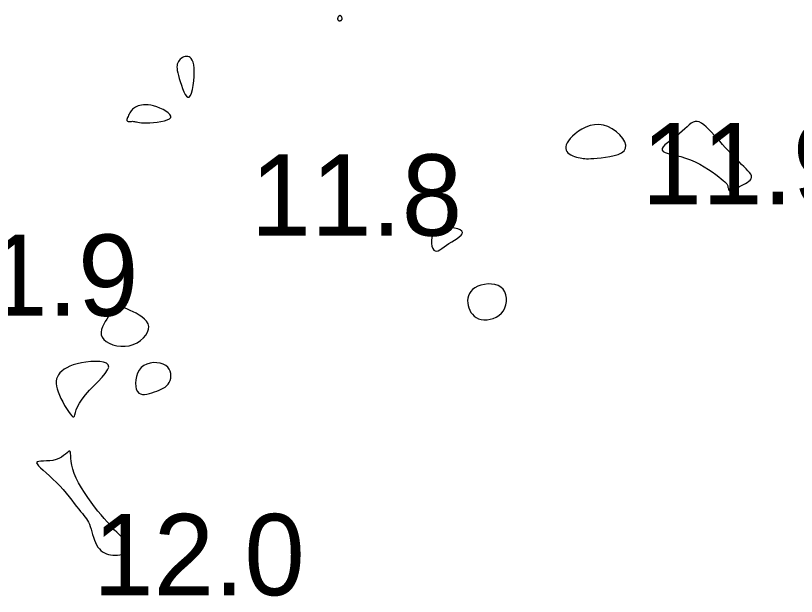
# Model space of a CAD drawing. Extents: x 3040093 to 3056816, y 408076 to 509144.
# Drawn here: x 3043741.41 to 3043789.43, y 438321.8 to 438357.53 of the extents above; entities that cross this region are included whole.
import ezdxf

# ---------------------------------------------------------------- set-up
doc = ezdxf.new("R2010")
doc.units = 0
doc.layers.add('V-CHAN-CONT-EL12-1112', color=7, linetype='Continuous')
doc.layers.add('V-TOPO-SOUN-0810', color=7, linetype='Continuous')

msp = doc.modelspace()

# ---------------------------------------------------------------- linework, layer by layer
at = {"layer": 'V-CHAN-CONT-EL12-1112'}
for points in [[(3043761.294, 438357.216), (3043761.319, 438357.211), (3043761.346, 438357.21), (3043761.373, 438357.213), (3043761.399, 438357.218), (3043761.424, 438357.227), (3043761.446, 438357.24), (3043761.463, 438357.256), (3043761.476, 438357.276), (3043761.485, 438357.298), (3043761.488, 438357.323), (3043761.488, 438357.349), (3043761.485, 438357.375), (3043761.479, 438357.401), (3043761.47, 438357.426), (3043761.459, 438357.449), (3043761.446, 438357.469), (3043761.432, 438357.487), (3043761.417, 438357.502), (3043761.401, 438357.513), (3043761.384, 438357.521), (3043761.366, 438357.525), (3043761.348, 438357.525), (3043761.33, 438357.521), (3043761.312, 438357.512), (3043761.295, 438357.499), (3043761.278, 438357.482), (3043761.263, 438357.463), (3043761.249, 438357.442), (3043761.237, 438357.419), (3043761.227, 438357.395), (3043761.219, 438357.371), (3043761.214, 438357.347), (3043761.213, 438357.325), (3043761.214, 438357.303), (3043761.219, 438357.283), (3043761.226, 438357.264), (3043761.238, 438357.248), (3043761.253, 438357.234), (3043761.272, 438357.223)], [(3043752.161, 438352.602), (3043752.225, 438352.763), (3043752.281, 438352.978), (3043752.328, 438353.23), (3043752.363, 438353.504), (3043752.385, 438353.784), (3043752.394, 438354.053), (3043752.387, 438354.295), (3043752.365, 438354.499), (3043752.328, 438354.662), (3043752.278, 438354.791), (3043752.218, 438354.887), (3043752.15, 438354.954), (3043752.075, 438354.997), (3043751.996, 438355.017), (3043751.915, 438355.02), (3043751.833, 438355.007), (3043751.753, 438354.981), (3043751.676, 438354.943), (3043751.603, 438354.895), (3043751.536, 438354.838), (3043751.476, 438354.773), (3043751.426, 438354.702), (3043751.385, 438354.626), (3043751.356, 438354.546), (3043751.339, 438354.46), (3043751.334, 438354.366), (3043751.34, 438354.259), (3043751.357, 438354.139), (3043751.386, 438354.002), (3043751.426, 438353.844), (3043751.476, 438353.665), (3043751.537, 438353.463), (3043751.606, 438353.25), (3043751.682, 438353.039), (3043751.763, 438352.845), (3043751.846, 438352.682), (3043751.929, 438352.562), (3043752.011, 438352.501), (3043752.089, 438352.511)], [(3043749.661, 438350.933), (3043749.887, 438350.948), (3043750.121, 438350.974), (3043750.351, 438351.009), (3043750.562, 438351.055), (3043750.741, 438351.111), (3043750.874, 438351.178), (3043750.949, 438351.257), (3043750.956, 438351.346), (3043750.901, 438351.444), (3043750.796, 438351.545), (3043750.652, 438351.646), (3043750.479, 438351.743), (3043750.289, 438351.832), (3043750.093, 438351.909), (3043749.901, 438351.97), (3043749.722, 438352.011), (3043749.558, 438352.035), (3043749.409, 438352.044), (3043749.274, 438352.039), (3043749.151, 438352.023), (3043749.041, 438351.998), (3043748.944, 438351.967), (3043748.857, 438351.932), (3043748.782, 438351.894), (3043748.715, 438351.853), (3043748.657, 438351.81), (3043748.606, 438351.764), (3043748.559, 438351.713), (3043748.517, 438351.659), (3043748.476, 438351.601), (3043748.437, 438351.537), (3043748.398, 438351.469), (3043748.361, 438351.397), (3043748.326, 438351.326), (3043748.297, 438351.256), (3043748.275, 438351.191), (3043748.261, 438351.132), (3043748.258, 438351.083), (3043748.268, 438351.046), (3043748.291, 438351.022), (3043748.326, 438351.009), (3043748.371, 438351.005), (3043748.424, 438351.007), (3043748.483, 438351.012), (3043748.544, 438351.018), (3043748.607, 438351.022), (3043748.669, 438351.021), (3043748.728, 438351.014), (3043748.789, 438351.001), (3043748.856, 438350.985), (3043748.935, 438350.968), (3043749.029, 438350.951), (3043749.145, 438350.937), (3043749.286, 438350.928), (3043749.457, 438350.926)], [(3043781.235, 438349.175), (3043781.364, 438349.108), (3043781.546, 438349.047), (3043781.772, 438348.987), (3043782.03, 438348.922), (3043782.312, 438348.85), (3043782.608, 438348.763), (3043782.908, 438348.658), (3043783.203, 438348.53), (3043783.488, 438348.386), (3043783.76, 438348.229), (3043784.017, 438348.067), (3043784.253, 438347.905), (3043784.466, 438347.75), (3043784.652, 438347.606), (3043784.808, 438347.481), (3043784.931, 438347.378), (3043785.025, 438347.296), (3043785.093, 438347.23), (3043785.141, 438347.177), (3043785.173, 438347.133), (3043785.192, 438347.095), (3043785.204, 438347.059), (3043785.212, 438347.02), (3043785.221, 438346.976), (3043785.231, 438346.93), (3043785.244, 438346.882), (3043785.26, 438346.837), (3043785.279, 438346.796), (3043785.303, 438346.762), (3043785.333, 438346.738), (3043785.368, 438346.725), (3043785.41, 438346.727), (3043785.459, 438346.742), (3043785.516, 438346.768), (3043785.581, 438346.803), (3043785.655, 438346.847), (3043785.739, 438346.897), (3043785.833, 438346.952), (3043785.938, 438347.009), (3043786.052, 438347.069), (3043786.172, 438347.13), (3043786.292, 438347.194), (3043786.404, 438347.261), (3043786.504, 438347.332), (3043786.585, 438347.407), (3043786.642, 438347.487), (3043786.668, 438347.573), (3043786.659, 438347.664), (3043786.617, 438347.763), (3043786.547, 438347.868), (3043786.452, 438347.982), (3043786.335, 438348.104), (3043786.202, 438348.235), (3043786.056, 438348.376), (3043785.9, 438348.527), (3043785.738, 438348.689), (3043785.572, 438348.86), (3043785.403, 438349.039), (3043785.231, 438349.223), (3043785.058, 438349.412), (3043784.885, 438349.603), (3043784.712, 438349.795), (3043784.54, 438349.986), (3043784.372, 438350.175), (3043784.206, 438350.356), (3043784.045, 438350.525), (3043783.888, 438350.677), (3043783.736, 438350.807), (3043783.591, 438350.911), (3043783.451, 438350.983), (3043783.319, 438351.019), (3043783.194, 438351.014), (3043783.074, 438350.974), (3043782.954, 438350.903), (3043782.832, 438350.807), (3043782.703, 438350.689), (3043782.565, 438350.557), (3043782.413, 438350.414), (3043782.245, 438350.267), (3043782.06, 438350.119), (3043781.865, 438349.973), (3043781.674, 438349.831), (3043781.498, 438349.696), (3043781.347, 438349.568), (3043781.234, 438349.45), (3043781.171, 438349.344), (3043781.169, 438349.252)], [(3043775.379, 438349.082), (3043775.463, 438349.014), (3043775.562, 438348.954), (3043775.67, 438348.904), (3043775.784, 438348.861), (3043775.9, 438348.825), (3043776.014, 438348.795), (3043776.123, 438348.771), (3043776.224, 438348.752), (3043776.321, 438348.738), (3043776.42, 438348.729), (3043776.529, 438348.725), (3043776.653, 438348.725), (3043776.797, 438348.731), (3043776.969, 438348.742), (3043777.175, 438348.758), (3043777.416, 438348.78), (3043777.682, 438348.81), (3043777.956, 438348.852), (3043778.224, 438348.91), (3043778.471, 438348.986), (3043778.68, 438349.085), (3043778.837, 438349.21), (3043778.926, 438349.363), (3043778.936, 438349.547), (3043778.874, 438349.753), (3043778.75, 438349.968), (3043778.573, 438350.181), (3043778.356, 438350.382), (3043778.107, 438350.557), (3043777.838, 438350.697), (3043777.559, 438350.79), (3043777.28, 438350.827), (3043777.004, 438350.812), (3043776.737, 438350.756), (3043776.482, 438350.664), (3043776.242, 438350.546), (3043776.022, 438350.409), (3043775.825, 438350.262), (3043775.656, 438350.113), (3043775.517, 438349.967), (3043775.407, 438349.828), (3043775.327, 438349.696), (3043775.273, 438349.572), (3043775.247, 438349.455), (3043775.245, 438349.347), (3043775.267, 438349.249), (3043775.313, 438349.16)], [(3043768.231, 438343.617), (3043768.399, 438343.72), (3043768.558, 438343.82), (3043768.698, 438343.917), (3043768.809, 438344.01), (3043768.88, 438344.098), (3043768.901, 438344.183), (3043768.863, 438344.264), (3043768.758, 438344.339), (3043768.599, 438344.405), (3043768.398, 438344.458), (3043768.172, 438344.492), (3043767.934, 438344.502), (3043767.699, 438344.484), (3043767.483, 438344.434), (3043767.299, 438344.346), (3043767.159, 438344.218), (3043767.062, 438344.059), (3043767.004, 438343.881), (3043766.979, 438343.695), (3043766.983, 438343.513), (3043767.013, 438343.346), (3043767.062, 438343.206), (3043767.128, 438343.105), (3043767.205, 438343.05), (3043767.294, 438343.039), (3043767.394, 438343.064), (3043767.505, 438343.12), (3043767.628, 438343.199), (3043767.762, 438343.295), (3043767.907, 438343.4), (3043768.064, 438343.51)], [(3043769.283, 438339.546), (3043769.34, 438339.405), (3043769.415, 438339.271), (3043769.506, 438339.15), (3043769.614, 438339.042), (3043769.739, 438338.952), (3043769.881, 438338.882), (3043770.04, 438338.835), (3043770.215, 438338.813), (3043770.402, 438338.817), (3043770.594, 438338.846), (3043770.784, 438338.9), (3043770.967, 438338.98), (3043771.137, 438339.084), (3043771.287, 438339.214), (3043771.412, 438339.368), (3043771.505, 438339.545), (3043771.567, 438339.739), (3043771.596, 438339.943), (3043771.592, 438340.147), (3043771.556, 438340.345), (3043771.488, 438340.53), (3043771.386, 438340.692), (3043771.251, 438340.825), (3043771.083, 438340.922), (3043770.891, 438340.985), (3043770.682, 438341.015), (3043770.463, 438341.017), (3043770.244, 438340.992), (3043770.031, 438340.943), (3043769.835, 438340.872), (3043769.662, 438340.783), (3043769.518, 438340.678), (3043769.405, 438340.56), (3043769.319, 438340.43), (3043769.259, 438340.291), (3043769.224, 438340.146), (3043769.21, 438339.996), (3043769.217, 438339.845), (3043769.241, 438339.694)], [(3043746.838, 438337.605), (3043746.988, 438337.478), (3043747.175, 438337.368), (3043747.392, 438337.281), (3043747.631, 438337.218), (3043747.883, 438337.185), (3043748.142, 438337.185), (3043748.399, 438337.221), (3043748.646, 438337.296), (3043748.878, 438337.405), (3043749.088, 438337.54), (3043749.271, 438337.697), (3043749.419, 438337.868), (3043749.529, 438338.047), (3043749.592, 438338.227), (3043749.604, 438338.402), (3043749.561, 438338.566), (3043749.47, 438338.719), (3043749.34, 438338.86), (3043749.182, 438338.989), (3043749.005, 438339.107), (3043748.818, 438339.213), (3043748.631, 438339.308), (3043748.454, 438339.391), (3043748.295, 438339.462), (3043748.153, 438339.522), (3043748.028, 438339.569), (3043747.917, 438339.604), (3043747.82, 438339.627), (3043747.734, 438339.637), (3043747.658, 438339.634), (3043747.591, 438339.618), (3043747.531, 438339.588), (3043747.475, 438339.545), (3043747.421, 438339.489), (3043747.367, 438339.419), (3043747.311, 438339.335), (3043747.25, 438339.237), (3043747.181, 438339.125), (3043747.102, 438338.999), (3043747.013, 438338.86), (3043746.92, 438338.709), (3043746.831, 438338.551), (3043746.754, 438338.387), (3043746.698, 438338.222), (3043746.67, 438338.058), (3043746.679, 438337.898), (3043746.733, 438337.746)], [(3043744.987, 438332.84), (3043745.023, 438332.882), (3043745.054, 438332.971), (3043745.091, 438333.101), (3043745.143, 438333.268), (3043745.221, 438333.467), (3043745.335, 438333.692), (3043745.495, 438333.939), (3043745.706, 438334.203), (3043745.954, 438334.476), (3043746.219, 438334.752), (3043746.483, 438335.023), (3043746.726, 438335.281), (3043746.929, 438335.52), (3043747.071, 438335.731), (3043747.135, 438335.909), (3043747.107, 438336.047), (3043746.996, 438336.146), (3043746.817, 438336.212), (3043746.587, 438336.248), (3043746.32, 438336.257), (3043746.031, 438336.243), (3043745.738, 438336.211), (3043745.454, 438336.163), (3043745.193, 438336.104), (3043744.957, 438336.034), (3043744.745, 438335.955), (3043744.558, 438335.866), (3043744.395, 438335.769), (3043744.256, 438335.663), (3043744.141, 438335.551), (3043744.049, 438335.433), (3043743.981, 438335.308), (3043743.934, 438335.177), (3043743.91, 438335.037), (3043743.908, 438334.889), (3043743.926, 438334.73), (3043743.965, 438334.56), (3043744.024, 438334.378), (3043744.102, 438334.182), (3043744.198, 438333.974), (3043744.308, 438333.759), (3043744.425, 438333.548), (3043744.544, 438333.349), (3043744.661, 438333.17), (3043744.768, 438333.022), (3043744.862, 438332.912), (3043744.936, 438332.849)], [(3043748.985, 438334.309), (3043749.09, 438334.249), (3043749.212, 438334.221), (3043749.347, 438334.219), (3043749.491, 438334.239), (3043749.641, 438334.275), (3043749.793, 438334.321), (3043749.944, 438334.373), (3043750.091, 438334.426), (3043750.231, 438334.481), (3043750.364, 438334.539), (3043750.487, 438334.604), (3043750.6, 438334.676), (3043750.701, 438334.759), (3043750.787, 438334.854), (3043750.859, 438334.963), (3043750.913, 438335.087), (3043750.949, 438335.222), (3043750.963, 438335.364), (3043750.955, 438335.508), (3043750.92, 438335.648), (3043750.858, 438335.781), (3043750.767, 438335.901), (3043750.643, 438336.004), (3043750.487, 438336.085), (3043750.305, 438336.142), (3043750.106, 438336.173), (3043749.898, 438336.177), (3043749.688, 438336.15), (3043749.486, 438336.093), (3043749.3, 438336.003), (3043749.138, 438335.878), (3043749.007, 438335.718), (3043748.907, 438335.531), (3043748.837, 438335.328), (3043748.796, 438335.118), (3043748.783, 438334.91), (3043748.796, 438334.716), (3043748.835, 438334.545), (3043748.898, 438334.407)], [(3043742.731, 438329.943), (3043742.81, 438329.839), (3043742.935, 438329.712), (3043743.096, 438329.564), (3043743.285, 438329.397), (3043743.492, 438329.214), (3043743.708, 438329.017), (3043743.924, 438328.809), (3043744.133, 438328.592), (3043744.332, 438328.371), (3043744.521, 438328.148), (3043744.7, 438327.929), (3043744.867, 438327.718), (3043745.022, 438327.517), (3043745.165, 438327.332), (3043745.294, 438327.166), (3043745.411, 438327.022), (3043745.515, 438326.896), (3043745.608, 438326.784), (3043745.69, 438326.679), (3043745.765, 438326.577), (3043745.831, 438326.472), (3043745.892, 438326.359), (3043745.948, 438326.234), (3043746, 438326.092), (3043746.05, 438325.937), (3043746.1, 438325.772), (3043746.15, 438325.602), (3043746.204, 438325.432), (3043746.261, 438325.266), (3043746.324, 438325.108), (3043746.395, 438324.963), (3043746.474, 438324.835), (3043746.562, 438324.723), (3043746.657, 438324.626), (3043746.761, 438324.545), (3043746.873, 438324.478), (3043746.992, 438324.425), (3043747.119, 438324.385), (3043747.252, 438324.357), (3043747.391, 438324.341), (3043747.533, 438324.336), (3043747.675, 438324.341), (3043747.813, 438324.355), (3043747.944, 438324.379), (3043748.064, 438324.412), (3043748.171, 438324.452), (3043748.259, 438324.5), (3043748.328, 438324.555), (3043748.377, 438324.615), (3043748.408, 438324.679), (3043748.424, 438324.747), (3043748.424, 438324.816), (3043748.412, 438324.885), (3043748.388, 438324.954), (3043748.354, 438325.021), (3043748.312, 438325.085), (3043748.262, 438325.148), (3043748.202, 438325.212), (3043748.133, 438325.28), (3043748.054, 438325.353), (3043747.965, 438325.434), (3043747.866, 438325.525), (3043747.755, 438325.629), (3043747.633, 438325.746), (3043747.501, 438325.88), (3043747.357, 438326.029), (3043747.202, 438326.196), (3043747.036, 438326.38), (3043746.86, 438326.583), (3043746.674, 438326.806), (3043746.477, 438327.049), (3043746.271, 438327.313), (3043746.061, 438327.593), (3043745.852, 438327.885), (3043745.649, 438328.184), (3043745.459, 438328.486), (3043745.287, 438328.787), (3043745.139, 438329.08), (3043745.02, 438329.362), (3043744.933, 438329.629), (3043744.875, 438329.875), (3043744.838, 438330.098), (3043744.817, 438330.294), (3043744.804, 438330.459), (3043744.794, 438330.588), (3043744.779, 438330.678), (3043744.753, 438330.726), (3043744.71, 438330.729), (3043744.65, 438330.695), (3043744.572, 438330.632), (3043744.475, 438330.55), (3043744.36, 438330.457), (3043744.226, 438330.364), (3043744.073, 438330.279), (3043743.9, 438330.211), (3043743.71, 438330.167), (3043743.511, 438330.142), (3043743.313, 438330.13), (3043743.127, 438330.124), (3043742.962, 438330.117), (3043742.83, 438330.102), (3043742.742, 438330.072), (3043742.706, 438330.021)]]:
    msp.add_lwpolyline(points, close=True, dxfattribs=at)

# ---------------------------------------------------------------- texts
at = {"layer": 'V-TOPO-SOUN-0810'}
for s, p in [('11.9 ', (3043779.913, 438345.92)), ('11.8 ', (3043755.863, 438343.99)), ('11.9 ', (3043735.953, 438339.06)), ('12.0 ', (3043746.183, 438321.87))]:
    msp.add_text(s, height=5, dxfattribs=at).set_placement(p)

doc.saveas('drawing.dxf')
